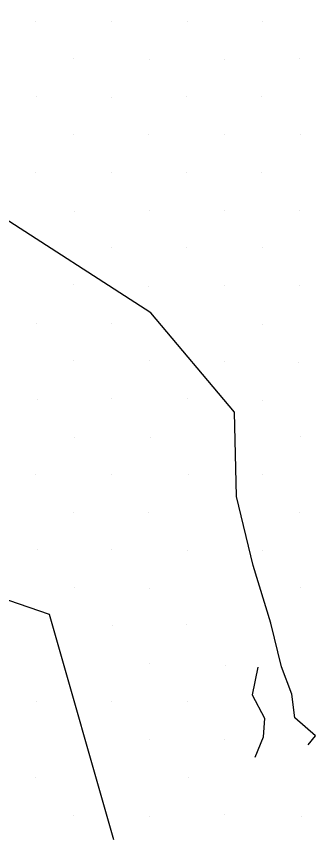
# Model space of a CAD drawing. Extents: x 1602514 to 1609837, y 863887 to 871157.
# Drawn here: x 1605667.3 to 1605723.4, y 868362.3 to 868516.3 of the extents above; entities that cross this region are included whole.
import ezdxf

# ---------------------------------------------------------------- set-up
doc = ezdxf.new("R2010")
doc.units = 0
doc.layers.add('Survey-Ridge Lines', color=7, linetype='Continuous')
doc.layers.add('Survey-Spot dirt', color=7, linetype='Continuous')

msp = doc.modelspace()

# ---------------------------------------------------------------- linework, layer by layer
at = {"layer": 'Survey-Ridge Lines'}
for points in [[(1605721.99, 868379.98), (1605723.37, 868381.66), (1605719.47, 868385.06), (1605718.9, 868389.48), (1605716.99, 868394.58), (1605714.98, 868402.74), (1605711.66, 868413.56), (1605708.57, 868426.5), (1605708.17, 868442.24), (1605692.5, 868460.86), (1605663.01, 868479.8), (1605636.98, 868489.04), (1605596.15, 868510.47), (1605570.28, 868507.13), (1605541.27, 868516.31), (1605514.37, 868506.66)], [(1605721.99, 868379.98), (1605723.37, 868381.66), (1605719.47, 868385.06), (1605718.9, 868389.48), (1605716.99, 868394.58), (1605714.98, 868402.74), (1605711.66, 868413.56), (1605708.57, 868426.5), (1605708.17, 868442.24), (1605692.5, 868460.86), (1605663.01, 868479.8), (1605636.98, 868489.04), (1605596.15, 868510.47), (1605570.28, 868507.13), (1605541.27, 868516.31), (1605514.37, 868506.66)], [(1605604.78, 868436.87), (1605635.52, 868417.46), (1605673.48, 868404.45), (1605685.54, 868362.27)], [(1605604.78, 868436.87), (1605635.52, 868417.46), (1605673.48, 868404.45), (1605685.54, 868362.27)], [(1605712.53, 868394.55), (1605711.53, 868389.35), (1605713.82, 868384.96), (1605713.59, 868381.41), (1605711.98, 868377.61)], [(1605712.53, 868394.55), (1605711.53, 868389.35), (1605713.82, 868384.96), (1605713.59, 868381.41), (1605711.98, 868377.61)]]:
    msp.add_lwpolyline(points, dxfattribs=at)
at = {"layer": 'Survey-Spot dirt'}
for p, q in [((1605670.94, 868515.45), (1605670.94, 868515.45)), ((1605670.94, 868515.45), (1605670.94, 868515.45)), ((1605699.31, 868515.34), (1605699.31, 868515.34)), ((1605699.31, 868515.34), (1605699.31, 868515.34)), ((1605713.52, 868515.44), (1605713.52, 868515.44)), ((1605713.52, 868515.44), (1605713.52, 868515.44)), ((1605685.21, 868515.29), (1605685.21, 868515.29)), ((1605685.21, 868515.29), (1605685.21, 868515.29)), ((1605677.99, 868508.37), (1605677.99, 868508.37)), ((1605677.99, 868508.37), (1605677.99, 868508.37)), ((1605692.28, 868508.26), (1605692.28, 868508.26)), ((1605692.28, 868508.26), (1605692.28, 868508.26)), ((1605706.31, 868508.25), (1605706.31, 868508.25)), ((1605706.31, 868508.25), (1605706.31, 868508.25)), ((1605720.36, 868508.43), (1605720.36, 868508.43)), ((1605720.36, 868508.43), (1605720.36, 868508.43)), ((1605671.16, 868501.33), (1605671.16, 868501.33)), ((1605671.16, 868501.33), (1605671.16, 868501.33)), ((1605685.2, 868501.23), (1605685.2, 868501.23)), ((1605685.2, 868501.23), (1605685.2, 868501.23)), ((1605699.29, 868501.29), (1605699.29, 868501.29)), ((1605699.29, 868501.29), (1605699.29, 868501.29)), ((1605713.34, 868501.32), (1605713.34, 868501.32)), ((1605713.34, 868501.32), (1605713.34, 868501.32)), ((1605678.05, 868494.27), (1605678.05, 868494.27)), ((1605678.05, 868494.27), (1605678.05, 868494.27)), ((1605692.08, 868494.29), (1605692.08, 868494.29)), ((1605692.08, 868494.29), (1605692.08, 868494.29)), ((1605706.38, 868494.13), (1605706.38, 868494.13)), ((1605706.38, 868494.13), (1605706.38, 868494.13)), ((1605720.57, 868494.2), (1605720.57, 868494.2)), ((1605720.57, 868494.2), (1605720.57, 868494.2)), ((1605670.84, 868487.14), (1605670.84, 868487.14)), ((1605670.84, 868487.14), (1605670.84, 868487.14)), ((1605685.15, 868487.11), (1605685.15, 868487.11)), ((1605685.15, 868487.11), (1605685.15, 868487.11)), ((1605699.19, 868487.1), (1605699.19, 868487.1)), ((1605699.19, 868487.1), (1605699.19, 868487.1)), ((1605713.3, 868487.19), (1605713.3, 868487.19)), ((1605713.3, 868487.19), (1605713.3, 868487.19)), ((1605692.32, 868479.95), (1605692.32, 868479.95)), ((1605692.32, 868479.95), (1605692.32, 868479.95)), ((1605706.4, 868480.01), (1605706.4, 868480.01)), ((1605706.4, 868480.01), (1605706.4, 868480.01)), ((1605720.46, 868480.08), (1605720.46, 868480.08)), ((1605720.46, 868480.08), (1605720.46, 868480.08)), ((1605678.18, 868479.88), (1605678.18, 868479.88)), ((1605678.18, 868479.88), (1605678.18, 868479.88)), ((1605685.22, 868472.99), (1605685.22, 868472.99)), ((1605685.22, 868472.99), (1605685.22, 868472.99)), ((1605699.2, 868473.11), (1605699.2, 868473.11)), ((1605699.2, 868473.11), (1605699.2, 868473.11)), ((1605713.46, 868472.98), (1605713.46, 868472.98)), ((1605713.46, 868472.98), (1605713.46, 868472.98)), ((1605678.05, 868466.09), (1605678.05, 868466.09)), ((1605678.05, 868466.09), (1605678.05, 868466.09)), ((1605692.15, 868465.85), (1605692.15, 868465.85)), ((1605692.15, 868465.85), (1605692.15, 868465.85)), ((1605706.31, 868466), (1605706.31, 868466)), ((1605706.31, 868466), (1605706.31, 868466)), ((1605720.39, 868466.01), (1605720.39, 868466.01)), ((1605720.39, 868466.01), (1605720.39, 868466.01)), ((1605671.02, 868458.87), (1605671.02, 868458.87)), ((1605671.02, 868458.87), (1605671.02, 868458.87)), ((1605685.16, 868458.81), (1605685.16, 868458.81)), ((1605685.16, 868458.81), (1605685.16, 868458.81)), ((1605713.49, 868458.7), (1605713.49, 868458.7)), ((1605713.49, 868458.7), (1605713.49, 868458.7)), ((1605678.11, 868451.9), (1605678.11, 868451.9)), ((1605678.11, 868451.9), (1605678.11, 868451.9)), ((1605692.21, 868451.88), (1605692.21, 868451.88)), ((1605692.21, 868451.88), (1605692.21, 868451.88)), ((1605706.28, 868451.81), (1605706.28, 868451.81)), ((1605706.28, 868451.81), (1605706.28, 868451.81)), ((1605720.22, 868451.62), (1605720.22, 868451.62)), ((1605720.22, 868451.62), (1605720.22, 868451.62)), ((1605671.27, 868444.64), (1605671.27, 868444.64)), ((1605671.27, 868444.64), (1605671.27, 868444.64)), ((1605685.19, 868444.78), (1605685.19, 868444.78)), ((1605685.19, 868444.78), (1605685.19, 868444.78)), ((1605699.34, 868444.74), (1605699.34, 868444.74)), ((1605699.34, 868444.74), (1605699.34, 868444.74)), ((1605713.46, 868444.48), (1605713.46, 868444.48)), ((1605713.46, 868444.48), (1605713.46, 868444.48)), ((1605678.19, 868437.53), (1605678.19, 868437.53)), ((1605678.19, 868437.53), (1605678.19, 868437.53)), ((1605692.38, 868437.57), (1605692.38, 868437.57)), ((1605692.38, 868437.57), (1605692.38, 868437.57)), ((1605720.49, 868437.63), (1605720.49, 868437.63)), ((1605720.49, 868437.63), (1605720.49, 868437.63)), ((1605713.35, 868430.6), (1605713.35, 868430.6)), ((1605713.35, 868430.6), (1605713.35, 868430.6)), ((1605670.9, 868430.53), (1605670.9, 868430.53)), ((1605670.9, 868430.53), (1605670.9, 868430.53)), ((1605685.12, 868430.52), (1605685.12, 868430.52)), ((1605685.12, 868430.52), (1605685.12, 868430.52)), ((1605699.48, 868430.54), (1605699.48, 868430.54)), ((1605699.48, 868430.54), (1605699.48, 868430.54)), ((1605678.09, 868423.47), (1605678.09, 868423.47)), ((1605678.09, 868423.47), (1605678.09, 868423.47)), ((1605692.07, 868423.56), (1605692.07, 868423.56)), ((1605692.07, 868423.56), (1605692.07, 868423.56)), ((1605720.45, 868423.54), (1605720.45, 868423.54)), ((1605720.45, 868423.54), (1605720.45, 868423.54)), ((1605671.23, 868416.54), (1605671.23, 868416.54)), ((1605671.23, 868416.54), (1605671.23, 868416.54)), ((1605685.1, 868416.52), (1605685.1, 868416.52)), ((1605685.1, 868416.52), (1605685.1, 868416.52)), ((1605699.4, 868416.37), (1605699.4, 868416.37)), ((1605699.4, 868416.37), (1605699.4, 868416.37)), ((1605713.48, 868416.37), (1605713.48, 868416.37)), ((1605713.48, 868416.37), (1605713.48, 868416.37)), ((1605678.23, 868409.53), (1605678.23, 868409.53)), ((1605678.23, 868409.53), (1605678.23, 868409.53)), ((1605692.19, 868409.33), (1605692.19, 868409.33)), ((1605692.19, 868409.33), (1605692.19, 868409.33)), ((1605720.5, 868409.35), (1605720.5, 868409.35)), ((1605720.5, 868409.35), (1605720.5, 868409.35)), ((1605685.36, 868402.28), (1605685.36, 868402.28)), ((1605685.36, 868402.28), (1605685.36, 868402.28)), ((1605699.25, 868402.59), (1605699.25, 868402.59)), ((1605699.25, 868402.59), (1605699.25, 868402.59)), ((1605692.32, 868395.18), (1605692.32, 868395.18)), ((1605692.32, 868395.18), (1605692.32, 868395.18)), ((1605706.55, 868394.86), (1605706.55, 868394.86)), ((1605706.55, 868394.86), (1605706.55, 868394.86)), ((1605671.12, 868388.09), (1605671.12, 868388.09)), ((1605671.12, 868388.09), (1605671.12, 868388.09)), ((1605685.2, 868388.15), (1605685.2, 868388.15)), ((1605685.2, 868388.15), (1605685.2, 868388.15)), ((1605699.31, 868388.06), (1605699.31, 868388.06)), ((1605699.31, 868388.06), (1605699.31, 868388.06)), ((1605692.31, 868381.03), (1605692.31, 868381.03)), ((1605692.31, 868381.03), (1605692.31, 868381.03)), ((1605706.36, 868381.05), (1605706.36, 868381.05)), ((1605706.36, 868381.05), (1605706.36, 868381.05)), ((1605670.9, 868373.95), (1605670.9, 868373.95)), ((1605670.9, 868373.95), (1605670.9, 868373.95)), ((1605699.49, 868373.94), (1605699.49, 868373.94)), ((1605699.49, 868373.94), (1605699.49, 868373.94)), ((1605678.08, 868366.74), (1605678.08, 868366.74)), ((1605678.08, 868366.74), (1605678.08, 868366.74)), ((1605692.33, 868366.57), (1605692.33, 868366.57)), ((1605692.33, 868366.57), (1605692.33, 868366.57)), ((1605706.39, 868366.93), (1605706.39, 868366.93)), ((1605706.39, 868366.93), (1605706.39, 868366.93)), ((1605720.65, 868366.66), (1605720.65, 868366.66)), ((1605720.65, 868366.66), (1605720.65, 868366.66))]:
    msp.add_line(p, q, dxfattribs=at)

doc.saveas('drawing.dxf')
